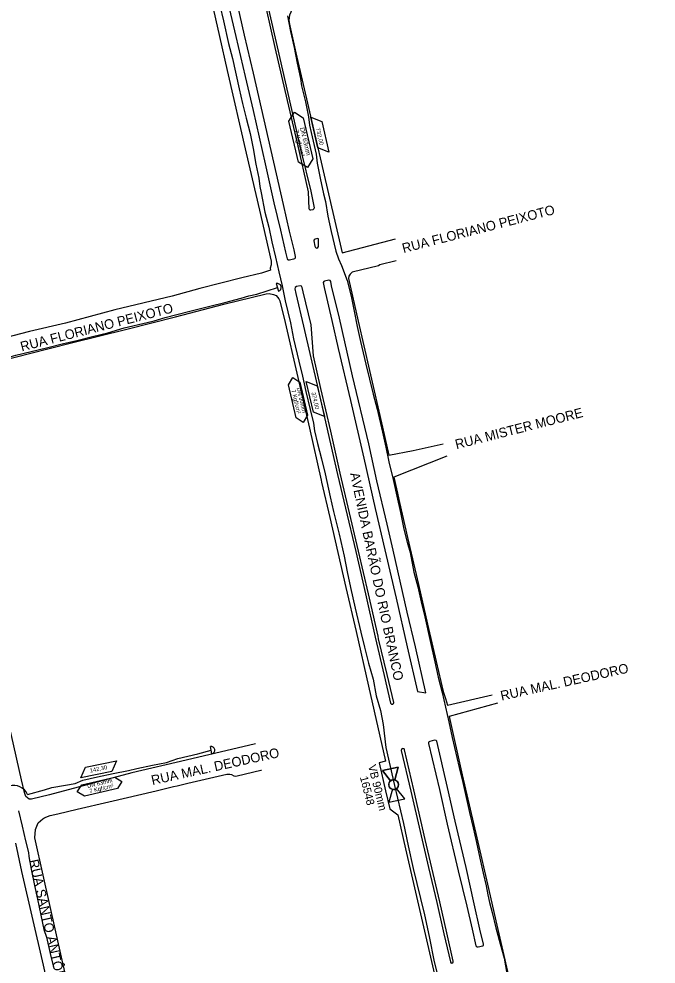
# Model space of a CAD drawing. Extents: x 656692 to 673945, y 7585994 to 7599066.
# Drawn here: x 669847 to 670324, y 7594083 to 7594792 of the extents above; entities that cross this region are included whole.
import ezdxf

# ---------------------------------------------------------------- set-up
doc = ezdxf.new("R2010")
doc.units = 0
for name, color, linetype in [('LOGRADOURO', 7, 'Continuous'), ('LOGRADOURO_TEXTO', 7, 'Continuous'), ('MEIO FIO', 7, 'Continuous'), ('SIMBOLO', 7, 'Continuous'), ('TEXTO', 7, 'Continuous'), ('TUBO_PEAD_GN_63', 7, 'Continuous'), ('TUBO_PEAD_GN_90', 7, 'Continuous'), ('VALVULA_PEAD_90', 7, 'Continuous')]:
    doc.layers.add(name, color=color, linetype=linetype)

# ---------------------------------------------------------------- blocks, each defined once
blk = doc.blocks.new('VALVULA_PEAD_DN_17')
for points in [[(-0.0374, 0.0187), (-0.1395, 0.0698), (-0.1395, -0.0698), (-0.0374, -0.0187)], [(-0.0374, -0.0187), (-0.1395, -0.0698), (-0.1395, 0.0698), (-0.0374, 0.0187)], [(0.0374, -0.0187), (0.1395, -0.0698), (0.1395, 0.0698), (0.0374, 0.0187)], [(0.0374, -0.0187), (0.1395, -0.0698), (0.1395, 0.0698), (0.0374, 0.0187)]]:
    blk.add_lwpolyline(points)
blk.add_circle((0, 0), 0.0419)
for start, end in [(90, 270), (153.43495, 206.56505), (270, 90), (333.43495, 26.56505)]:
    blk.add_arc((0, 0), 0.0419, start, end)

msp = doc.modelspace()

# ---------------------------------------------------------------- linework, layer by layer
at = {"layer": 'LOGRADOURO'}
for points in [[(670078.86, 7594815.72), (670061.63, 7594807.82), (670057.06, 7594805.5), (670053.89, 7594802.78), (670051.56, 7594799.51), (670049.75, 7594794.84), (670049.27, 7594790.89), (670049.85, 7594786.85), (670054.48, 7594766.8), (670089.15, 7594616.81), (670129.02, 7594627.13)], [(670010.54, 7594803.15), (670015.84, 7594779.99), (670022.39, 7594751.33), (670028.47, 7594725.2), (670045.04, 7594653.04), (670049.53, 7594633), (670052.95, 7594618.87), (670054, 7594613.92), (670054.02, 7594612.81), (670053.53, 7594612.36), (670052.8, 7594612.04), (670049.78, 7594611.13), (670049.03, 7594611.21), (670048.55, 7594611.51), (670048.44, 7594611.55), (670048.15, 7594612.33), (670046.98, 7594617.36), (670043.13, 7594633.74), (670038.3, 7594654.24), (670031.61, 7594683.44), (670022.59, 7594723.45), (670016.65, 7594748.93), (670009.62, 7594778.82), (670004.65, 7594800.2)], [(670129.59, 7594610.83), (670117.41, 7594607.75), (670116.3, 7594606.99), (670096.7, 7594602.18), (670095.25, 7594600.86), (670094.16, 7594599.28), (670093.99, 7594597.55), (670101.1, 7594565.58), (670109.54, 7594528.54), (670119.27, 7594486.1), (670124, 7594465.13), (670142.44, 7594468.64), (670164.74, 7594473.62)], [(669817.72, 7594531.85), (669854.93, 7594541.17), (669886.47, 7594549.22), (669927.83, 7594559.53), (669964.17, 7594568.72), (670000.49, 7594578.2), (670032.2, 7594586.06), (670034.56, 7594586.18), (670037.61, 7594585.48), (670039.72, 7594584.66), (670041.68, 7594582.32), (670042.39, 7594580.82), (670046.41, 7594564.42), (670055.24, 7594526.42), (670064.6, 7594485.29), (670073.41, 7594446.23), (670073.7, 7594444.78), (670079.82, 7594418.38), (670091.93, 7594365.87), (670099.56, 7594332.85), (670108.76, 7594291.75), (670121.59, 7594235.51), (670116.82, 7594234.4), (670121.52, 7594213.49), (670124.8, 7594199.97), (670130.82, 7594195.42), (670136.66, 7594169.86), (670162.19, 7594059.36)], [(670024.2, 7594248.68), (669972.2, 7594236.37), (669931.63, 7594226.92), (669869.93, 7594210.34), (669856.39, 7594207.15), (669854.57, 7594207.25), (669852.09, 7594209.19), (669851.15, 7594212.12), (669848.91, 7594221.72), (669841.45, 7594254.98), (669835.32, 7594280.76), (669830.05, 7594304.69), (669825.15, 7594326.15), (669817.99, 7594357.4), (669812.29, 7594382.1), (669805.54, 7594412.15), (669795.17, 7594458.34), (669789.2, 7594484.52), (669783.85, 7594507.78), (669783.6, 7594509.19)], [(670167.66, 7594464.29), (670127.82, 7594448.57), (670130.49, 7594436.43), (670132.18, 7594429.47), (670138.19, 7594403.24), (670146.27, 7594368.03), (670153.1, 7594338.34), (670159.6, 7594310.24), (670164.74, 7594287.79), (670166.53, 7594282.67), (670167.95, 7594277.59), (670201.49, 7594285.34)], [(670205.5, 7594279.06), (670169.32, 7594269), (670179.03, 7594225.28), (670185.08, 7594199.62), (670190.13, 7594178.14), (670198.82, 7594140.05), (670204.34, 7594115.91), (670209.56, 7594093.21), (670215.82, 7594066.03), (670225.09, 7594025.55), (670231.91, 7593996.36), (670239.77, 7593962.39), (670245.53, 7593937.5), (670265.35, 7593852.03), (670270.86, 7593828.57), (670275.32, 7593808.5), (670282.1, 7593779.36), (670283.49, 7593775.31), (670285.89, 7593772.25), (670290.16, 7593770.97), (670293.81, 7593771.13), (670324.34, 7593777.64)], [(669886.33, 7594056.05), (669879.3, 7594086.5), (669865.05, 7594150.19), (669858.83, 7594178.25), (669859.42, 7594184.44), (669861.46, 7594189.52), (669864.84, 7594192.47), (669865.64, 7594192.77), (669867.1, 7594193.56), (669870.27, 7594194.88), (669876.23, 7594196.18), (669890.48, 7594199.6), (669914.39, 7594205.14), (669949.78, 7594213.43), (669962.83, 7594216.63), (669965.5, 7594217.16), (669973.56, 7594219.13), (670002.85, 7594225.88), (670005.07, 7594225.93), (670006.3, 7594225.63), (670008.07, 7594224.57), (670008.9, 7594224.4), (670010.47, 7594224.74), (670028.2, 7594228.92), (670028.74, 7594228.95)], [(669844.29, 7594174.15), (669848.99, 7594153.03), (669865.07, 7594082.65), (669877.69, 7594026.09), (669877.77, 7594023.39), (669876.85, 7594019.84), (669874.94, 7594017.07), (669870.92, 7594013.64), (669867.24, 7594012.12), (669842.96, 7594006.39), (669820.31, 7594000.97), (669808.37, 7593998.31), (669785.43, 7593992.94), (669757.11, 7593987.72), (669755.63, 7593988.6), (669754.37, 7593990.37), (669752.09, 7593995.89), (669747.5, 7594020.25), (669739.77, 7594059.28), (669730.61, 7594101.25)]]:
    msp.add_lwpolyline(points, dxfattribs=at)
for points in [[(670032.65, 7594800.24), (670033.53, 7594800.1), (670033.87, 7594799.41), (670040.42, 7594771.17), (670058.47, 7594692.58), (670065.55, 7594662.9), (670068.13, 7594650.58), (670068.01, 7594649.64), (670067.16, 7594648.87), (670065.59, 7594648.65), (670064.86, 7594648.74), (670064.35, 7594649.8), (670063.84, 7594662.49), (670055.57, 7594698.95), (670046.47, 7594738.46), (670039.06, 7594770.75), (670032.48, 7594799.71)], [(670071.02, 7594627.36), (670068.98, 7594626.99), (670068.09, 7594626.56), (670067.82, 7594625.78), (670068.58, 7594621.76), (670069.27, 7594620.63), (670070.09, 7594620.31), (670070.94, 7594620.75), (670071.41, 7594621.59), (670071.29, 7594627.13)], [(670075.95, 7594595.54), (670075.41, 7594595.19), (670074.99, 7594594.51), (670075.74, 7594590.78), (670081.41, 7594565.99), (670086.25, 7594544.99), (670095.33, 7594505.93), (670105.29, 7594462.72), (670113.87, 7594425.05), (670121.19, 7594394.13), (670129.48, 7594357.85), (670137.94, 7594321.23), (670145.64, 7594287.96), (670151.79, 7594286.98), (670143.97, 7594321.47), (670137.91, 7594347.23), (670132.67, 7594370.59), (670127.26, 7594393.9), (670122.85, 7594413.2), (670115.2, 7594445.87), (670109.02, 7594473.57), (670097.01, 7594524.44), (670087.04, 7594567.81), (670081.25, 7594592.07), (670080.57, 7594595.27), (670080.22, 7594596.08), (670079.15, 7594596.2)], [(670054.88, 7594591.39), (670053.97, 7594590.78), (670053.7, 7594589.79), (670054.41, 7594586.37), (670060.07, 7594561.73), (670065.67, 7594538.09), (670071.16, 7594514.16), (670078.43, 7594482.27), (670085.77, 7594450.66), (670091.58, 7594425.37), (670099.29, 7594392.76), (670106.69, 7594360.98), (670113.93, 7594328.67), (670120.55, 7594299.95), (670125.31, 7594279), (670126.06, 7594278.4), (670127.02, 7594278.33), (670127.54, 7594278.96), (670127.79, 7594279.49), (670122.76, 7594300.52), (670116.44, 7594327.45), (670116.09, 7594329.35), (670108.92, 7594361), (670101.33, 7594393.12), (670093.71, 7594425.99), (670087.75, 7594451.55), (670080.65, 7594482.93), (670073.18, 7594515.08), (670067.56, 7594539.49), (670065.82, 7594562.86), (670059.89, 7594587.61), (670059.26, 7594590.85), (670058.62, 7594591.83), (670057.61, 7594591.98)], [(670154.71, 7594250.38), (670153.77, 7594249.83), (670153.82, 7594248.85), (670162.12, 7594214.43), (670167.93, 7594188.49), (670176.12, 7594153.36), (670182.53, 7594126.82), (670186.5, 7594109.62), (670189.35, 7594097.21), (670189.97, 7594096.38), (670191.02, 7594096.32), (670194.59, 7594097.22), (670194.94, 7594097.5), (670195.12, 7594098.38), (670192.23, 7594109.69), (670188.06, 7594128.79), (670182.01, 7594156), (670173.88, 7594190.56), (670168.13, 7594215.86), (670160.11, 7594250.74), (670159.45, 7594251.12), (670158.39, 7594251.35)], [(670134.12, 7594245.06), (670133.8, 7594244.94), (670133.44, 7594243.72), (670140.61, 7594213.17), (670153.79, 7594155.96), (670159.95, 7594129.76), (670165.38, 7594106.11), (670170.24, 7594085.2), (670170.58, 7594084.36), (670171.34, 7594084.29), (670172.21, 7594084.83), (670172.19, 7594085.78), (670167.59, 7594106.83), (670162.24, 7594130.28), (670151.36, 7594176.99), (670142.72, 7594214.2), (670135.82, 7594244.22), (670135.58, 7594244.95)]]:
    msp.add_lwpolyline(points, close=True, dxfattribs=at)
at = {"layer": 'MEIO FIO'}
for p, q in [((669991.2, 7594805.3), (669997.16, 7594778.82)), ((669997.16, 7594778.82), (670003.06, 7594753.45)), ((669997.16, 7594778.82), (669997.16, 7594778.82)), ((670003.06, 7594753.45), (670017.18, 7594691.56)), ((670003.06, 7594753.45), (670003.06, 7594753.45)), ((670017.18, 7594691.56), (670027.12, 7594648.64)), ((670017.18, 7594691.56), (670017.18, 7594691.56)), ((670027.12, 7594648.64), (670031.96, 7594627.9)), ((670027.12, 7594648.64), (670027.12, 7594648.64)), ((670031.96, 7594627.9), (670035.87, 7594610.46)), ((670031.96, 7594627.9), (670031.96, 7594627.9)), ((670035.89, 7594607.72), (670035.29, 7594605.23)), ((670035.87, 7594610.46), (670035.89, 7594607.72)), ((670035.87, 7594610.46), (670035.87, 7594610.46)), ((670035.89, 7594607.72), (670035.89, 7594607.72)), ((670028.59, 7594601.6), (670013.89, 7594597.92)), ((670035.41, 7594603.82), (670028.59, 7594601.6)), ((670028.59, 7594601.6), (670028.59, 7594601.6)), ((670035.29, 7594605.23), (670035.41, 7594603.82)), ((670035.29, 7594605.23), (670035.29, 7594605.23)), ((670035.41, 7594603.82), (670035.41, 7594603.82)), ((670013.89, 7594597.92), (669982.55, 7594590.01)), ((670013.89, 7594597.92), (670013.89, 7594597.92)), ((669982.55, 7594590.01), (669961.88, 7594584.32)), ((669982.55, 7594590.01), (669982.55, 7594590.01)), ((669961.88, 7594584.32), (669918.81, 7594573.92)), ((669961.88, 7594584.32), (669961.88, 7594584.32)), ((669918.81, 7594573.92), (669881.77, 7594563.97)), ((669918.81, 7594573.92), (669918.81, 7594573.92)), ((669854.97, 7594557.66), (669807.25, 7594545.44)), ((669881.77, 7594563.97), (669854.97, 7594557.66)), ((669854.97, 7594557.66), (669854.97, 7594557.66)), ((669881.77, 7594563.97), (669881.77, 7594563.97))]:
    msp.add_line(p, q, dxfattribs=at)
at = {"layer": 'SIMBOLO'}
for points in [[(670053.39, 7594722.12), (670059.98, 7594718.03), (670067.21, 7594687.22), (670063.12, 7594680.63), (670056.53, 7594684.72), (670049.3, 7594715.53), (670053.39, 7594722.12)], [(670052.26, 7594523.18), (670057.55, 7594519.85), (670063.2, 7594494.94), (670059.86, 7594489.65), (670054.57, 7594492.99), (670048.92, 7594517.89), (670052.26, 7594523.18)], [(669890.68, 7594212.6), (669893.98, 7594217.92), (669918.84, 7594223.75), (669924.16, 7594220.45), (669920.86, 7594215.14), (669896, 7594209.31), (669890.68, 7594212.6)]]:
    msp.add_lwpolyline(points, dxfattribs=at)
at = {"layer": 'TEXTO'}
for points in [[(670073.81, 7594715.14), (670079.17, 7594692.26), (670071, 7594695.42), (670065.6, 7594718.45), (670073.81, 7594715.14)], [(670070.46, 7594517.03), (670075.83, 7594494.15), (670067.66, 7594497.31), (670062.26, 7594520.33), (670070.46, 7594517.03)], [(669896.95, 7594231.19), (669919.97, 7594235.94), (669916.59, 7594227.86), (669893.43, 7594223.08), (669896.95, 7594231.19)]]:
    msp.add_lwpolyline(points, dxfattribs=at)
at = {"layer": 'TUBO_PEAD_GN_63'}
for p, q in [((670039.79, 7594593.65), (670041.33, 7594587.96)), ((669991.6, 7594241.07), (669990.44, 7594246.53)), ((669991.6, 7594241.07), (669990.44, 7594246.53))]:
    msp.add_line(p, q, dxfattribs=at)
for points in [[(670048.31, 7594794.53), (670050.44, 7594782.77), (670053.11, 7594770.66), (670055.5, 7594759.02), (670057.89, 7594747.51), (670058.57, 7594741.84), (670061.57, 7594729.88), (670063.97, 7594718.75), (670064.72, 7594712.57), (670065.87, 7594707.04), (670069.62, 7594690.68), (670070.4, 7594683.94), (670072.76, 7594672.64), (670075.19, 7594661.02), (670076.57, 7594655.27), (670078.51, 7594644.23), (670080.81, 7594632.81), (670084.41, 7594617.89), (670086.5, 7594612.14), (670088.65, 7594607.17), (670093.01, 7594595.87), (670095.95, 7594584.29), (670098.18, 7594572.96), (670100.39, 7594561.6), (670102.95, 7594550.32), (670106.99, 7594533.28), (670109.55, 7594521.95), (670112.39, 7594510.83), (670115.26, 7594499.5), (670119.25, 7594482.29), (670121.75, 7594471.15), (670124.23, 7594460.02), (670127.39, 7594446.85), (670130.55, 7594431.97), (670132.73, 7594422.07), (670135.47, 7594409.49), (670137.84, 7594399.73), (670140.01, 7594392.07), (670142.86, 7594377.29), (670145.81, 7594366.45), (670148.35, 7594355.19), (670151.03, 7594343.87), (670154.76, 7594326.8), (670158.54, 7594310.12), (670161.16, 7594298.67), (670163.98, 7594287.14), (670168.95, 7594265.03), (670171.47, 7594253.32), (670176.72, 7594230.92), (670179.43, 7594219.69), (670182.02, 7594208.28), (670184.64, 7594197.03), (670187.3, 7594185.55), (670189.72, 7594174.6), (670192.25, 7594162.94), (670194.79, 7594151.74), (670197.06, 7594142.13), (670198.33, 7594135.51), (670199.52, 7594129.7), (670201.49, 7594122.15), (670204.38, 7594110.71), (670207.59, 7594098.65), (670210.41, 7594087.98), (670212.86, 7594074.86)], [(669794.93, 7594527.2), (669798.16, 7594528.16), (669809.2, 7594531.02), (669815.14, 7594532.26), (669827.58, 7594535.32), (669837.56, 7594538.01), (669844.61, 7594539.91), (669856.07, 7594542.64), (669867.56, 7594545.57), (669879.33, 7594548.46), (669890.47, 7594551.11), (669902.17, 7594553.92), (669913.53, 7594556.8), (669925.82, 7594560.46), (669943.06, 7594564.47), (669948.31, 7594565.8), (669956.63, 7594568.29), (669974.96, 7594572.99), (669990.06, 7594576.8), (670001.22, 7594579.53), (670013.49, 7594582.64), (670019.2, 7594584.4), (670025.24, 7594585.84), (670040.58, 7594590.73)], [(669853.39, 7594210.7), (669866.15, 7594214.03), (669871.72, 7594215.92), (669881.75, 7594217.66), (669889.11, 7594218.78), (669894.92, 7594221.36), (669905.82, 7594223.82), (669917.65, 7594226.44), (669928.94, 7594228.69), (669935.32, 7594230.22), (669947.03, 7594232.51), (669957.65, 7594234.66), (669966.06, 7594237.57), (669980.98, 7594241.21), (669991.06, 7594243.83)], [(669846.67, 7594198.27), (669849.35, 7594186.92), (669851.78, 7594175.8), (669854.06, 7594167.24), (669854.5, 7594164.26), (669856.17, 7594154.7), (669858.6, 7594142.37), (669860.87, 7594132.1), (669863.32, 7594120.28), (669865.64, 7594109.34), (669867.68, 7594103.69), (669870.3, 7594091.44), (669873, 7594080.12)]]:
    msp.add_lwpolyline(points, dxfattribs=at)
for centre, radius, start, end in [((670040.56, 7594590.81), 2.95, 285.13179, 105.13179), ((669991.02, 7594243.8), 2.79, 281.97027, 101.97027), ((669991.02, 7594243.8), 2.79, 281.97027, 101.97027), ((669842.81, 7594205.88), 11.63, 24.51392, 185.60047)]:
    msp.add_arc(centre, radius, start, end, dxfattribs=at)
at = {"layer": 'TUBO_PEAD_GN_90'}
msp.add_lwpolyline([(669997.59, 7594802.1), (670000.25, 7594790.64), (670004.1, 7594773.8), (670006.96, 7594762.47), (670011.95, 7594739.78), (670014.55, 7594728.65), (670017.28, 7594717.62), (670020.24, 7594706.21), (670022.46, 7594694.96), (670024.36, 7594683.23), (670026.72, 7594672.67), (670027.48, 7594666.43), (670028.54, 7594661.84), (670031.33, 7594647.33), (670034.23, 7594635.87), (670036.45, 7594625.09), (670039.09, 7594613.61), (670041.7, 7594602.56), (670044.31, 7594591.92), (670046.54, 7594580.78), (670050.44, 7594564.25), (670052.61, 7594552.27), (670056.77, 7594535.5), (670059.43, 7594524.21), (670061.98, 7594512.8), (670065.28, 7594499.31), (670067.61, 7594489.13), (670068.37, 7594483.33), (670070.69, 7594473.81), (670073.68, 7594462.18), (670076.32, 7594450.93), (670080.17, 7594433.83), (670082.63, 7594422.74), (670086.98, 7594405.78), (670090.61, 7594389.25), (670092.96, 7594377.6), (670095.27, 7594365.84), (670098.93, 7594350.39), (670103.24, 7594332.43), (670105.97, 7594321.15), (670108.79, 7594309.14), (670112.33, 7594297.03), (670114.65, 7594284.49), (670117.9, 7594273.65), (670119.76, 7594263.02), (670121.97, 7594245.77), (670128.48, 7594217.35), (670135.13, 7594189), (670138.62, 7594172.27), (670142.41, 7594155.19), (670145.19, 7594143.93), (670147.93, 7594132.77), (670150.85, 7594120.42), (670154.32, 7594104.12), (670158.19, 7594085.24), (670161.04, 7594073.55)], dxfattribs=at)

# ---------------------------------------------------------------- block references
at = {"layer": 'VALVULA_PEAD_90', "xscale": 86.75099999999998, "yscale": 86.75099999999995, "rotation": -78.25260528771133}
msp.add_blockref('VALVULA_PEAD_DN_17', (670127.69, 7594218.07), dxfattribs=at)

# ---------------------------------------------------------------- texts
for s, p in [('VB 90mm', (670108.51, 7594232.14)), ('16548', (670102.39, 7594223.65))]:
    msp.add_text(s, height=6, rotation=284.09848).set_placement(p)
at = {"layer": 'LOGRADOURO_TEXTO'}
for s, rotation, p in [('RUA FLORIANO PEIXOTO', 14.4566, (670135.11, 7594616.52)), ('RUA FLORIANO PEIXOTO', 14.4566, (669849.1, 7594542.79)), ('RUA MISTER MOORE', 14.29157, (670174.79, 7594469.49)), ('AVENIDA BARÃO DO RIO BRANCO', 282.04587, (670094.93, 7594451.33)), ('RUA MAL. DEODORO', 12.44264, (670208.62, 7594281)), ('RUA MAL. DEODORO', 12.44264, (669946.99, 7594217.67)), ('RUA SANTO ANTÔNIO', 282.78963, (669854.38, 7594161.15))]:
    msp.add_text(s, height=7.2, rotation=rotation, dxfattribs=at).set_placement(p)
at = {"layer": 'TEXTO'}
for s, height, rotation, p in [('7 Kgf/cm²', 3.459, 283.19761, (670053.03, 7594708.54)), ('DN 63mm', 3.459, 283.19761, (670057.52, 7594710.35)), ('732,00', 3.113, 283.19761, (670069.43, 7594710.06)), ('DN 90mm', 3.113, 282.77499, (670055.06, 7594515.4)), ('7 Kgf/cm²', 3.113, 282.77499, (670051.19, 7594513.78)), ('374,00', 3.113, 283.19761, (670066.09, 7594511.94)), ('142,30', 3.113, 11.67064, (669900.44, 7594227.03)), ('DN 63mm', 3.113, 13.19761, (669898.45, 7594215.46)), ('7 Kgf/cm²', 3.113, 13.19761, (669900.1, 7594211.6))]:
    msp.add_text(s, height=height, rotation=rotation, dxfattribs=at).set_placement(p)

doc.saveas('drawing.dxf')
